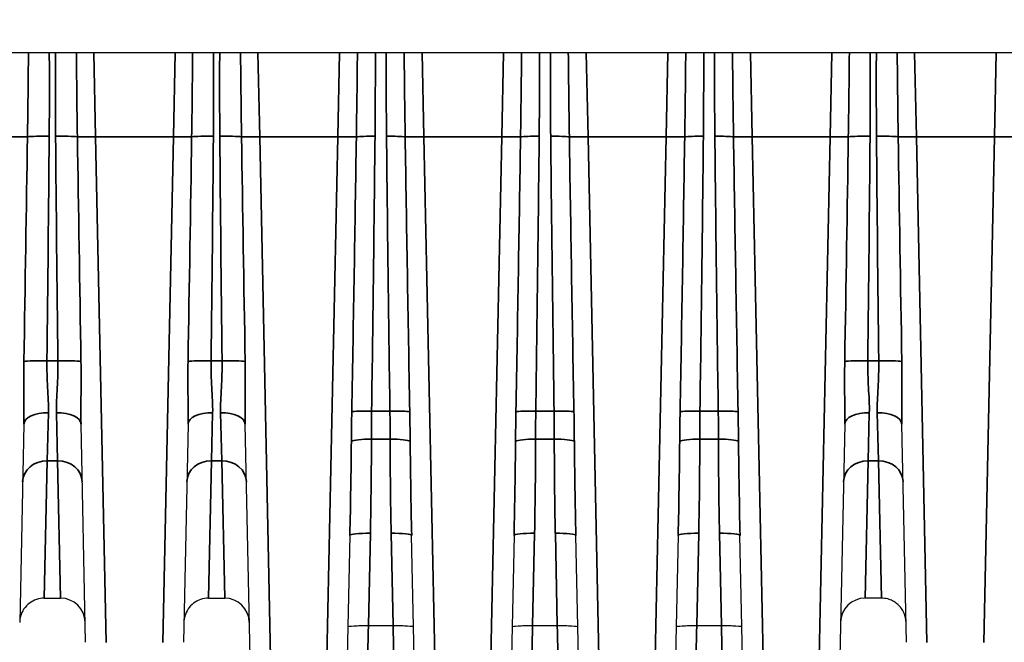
# Model space of a CAD drawing. Header units: millimetres. Extents: x 399 to 6233, y -1870 to 1602.
# Tile 431 of 656: x 4809 to 4833, y 382 to 398. Entities that reach past the tile are written whole.
import ezdxf

# ---------------------------------------------------------------- set-up
doc = ezdxf.new("R2010")
doc.units = ezdxf.units.MM
for name, color, linetype, lineweight in [('AM_5', 3, 'Continuous', 25), ('可見 (ISO)', 7, 'Continuous', 25), ('窄部可見 (ISO)', 7, 'Continuous', 35)]:
    doc.layers.add(name, color=color, linetype=linetype, lineweight=lineweight)
doc.styles.add('尺寸標註', font='romans.shx', dxfattribs={"bigfont": 'CHINESET.SHX'})
doc.dimstyles.new('CNS1$0', dxfattribs={"dimtxt": 2.5, "dimasz": 2.5, "dimexe": 1, "dimexo": 1, "dimgap": 1.5, "dimtad": 1, "dimtoh": 1, "dimdec": 1, "dimdsep": 46, "dimtxsty": '尺寸標註', "dimcen": 0, "dimclrd": 2, "dimclre": 2, "dimclrt": 1, "dimadec": 0, "dimazin": 2, "dimtp": 0.1, "dimtm": 0.1, "dimtfac": 0.71, "dimtdec": 1, "dimtmove": 0, "dimatfit": 0, "dimfxl": 0, "dimlwd": 13, "dimlwe": 13, "dimarcsym": 0})

# ---------------------------------------------------------------- blocks, each defined once
blk = doc.blocks.new('*D284')
at = {"layer": 'AM_5', "color": 2, "lineweight": 13}
for p, q in [((4818.116, 463.056), (4876.653, 463.056)), ((4875.653, 357.056), (4875.653, 460.556)), ((4827.43, 354.556), (4876.653, 354.556))]:
    blk.add_line(p, q, dxfattribs=at)
at = {"layer": 'AM_5', "color": 2, "lineweight": -2}
for points in [[(4875.236, 460.556), (4876.07, 460.556), (4875.653, 463.056)], [(4875.236, 357.056), (4876.07, 357.056), (4875.653, 354.556)]]:
    blk.add_solid(points, dxfattribs=at)
at = {"layer": 'Defpoints', "color": 0, "lineweight": -2}
for p in [(4817.116, 463.056), (4875.653, 463.056), (4826.43, 354.556)]:
    blk.add_point(p, dxfattribs=at)
at = {"layer": 'AM_5', "color": 1, "insert": (4872.903, 408.806), "char_height": 2.5, "attachment_point": 5, "rotation": 90, "style": '尺寸標註'}
blk.add_mtext('108.5', dxfattribs=at)
blk = doc.blocks.new('*D285')
at = {"layer": 'AM_5', "color": 2, "lineweight": 13}
for p, q in [((4840.264, 466.056), (4886.776, 466.056)), ((4885.776, 463.556), (4885.776, 357.056)), ((4827.43, 354.556), (4886.776, 354.556))]:
    blk.add_line(p, q, dxfattribs=at)
at = {"layer": 'AM_5', "color": 2, "lineweight": -2}
for points in [[(4885.359, 463.556), (4886.193, 463.556), (4885.776, 466.056)], [(4885.359, 357.056), (4886.193, 357.056), (4885.776, 354.556)]]:
    blk.add_solid(points, dxfattribs=at)
at = {"layer": 'Defpoints', "color": 0, "lineweight": -2}
for p in [(4839.264, 466.056), (4826.43, 354.556), (4885.776, 354.556)]:
    blk.add_point(p, dxfattribs=at)
at = {"layer": 'AM_5', "color": 1, "insert": (4883.026, 410.306), "char_height": 2.5, "attachment_point": 5, "rotation": 90, "style": '尺寸標註'}
blk.add_mtext('111.5', dxfattribs=at)

msp = doc.modelspace()

# ---------------------------------------------------------------- linework, layer by layer
at = {"layer": '可見 (ISO)'}
for p, q in [((4849.014, 396.756), (4744.514, 396.756)), ((4809.318, 387.711), (4809.217, 382.872)), ((4810.822, 382.393), (4810.711, 387.711)), ((4813.318, 387.711), (4813.207, 382.393)), ((4814.83, 382.031), (4814.711, 387.711)), ((4829.318, 387.711), (4829.199, 382.031)), ((4830.822, 382.393), (4830.711, 387.711)), ((4817.261, 384.996), (4817.199, 382.031)), ((4818.83, 382.031), (4818.767, 384.996)), ((4821.261, 384.996), (4821.199, 382.031)), ((4822.83, 382.031), (4822.767, 384.996)), ((4825.261, 384.996), (4825.199, 382.031)), ((4826.83, 382.031), (4826.767, 384.996)), ((4809.817, 383.469), (4810.212, 383.469)), ((4813.817, 383.469), (4814.212, 383.469)), ((4830.212, 383.469), (4829.817, 383.469)), ((4817.714, 382.799), (4817.715, 382.799)), ((4817.715, 382.799), (4818.314, 382.799)), ((4818.314, 382.799), (4818.315, 382.799)), ((4821.714, 382.799), (4821.715, 382.799)), ((4821.715, 382.799), (4822.314, 382.799)), ((4822.314, 382.799), (4822.315, 382.799)), ((4825.714, 382.799), (4825.715, 382.799)), ((4825.715, 382.799), (4826.314, 382.799)), ((4826.314, 382.799), (4826.315, 382.799))]:
    msp.add_line(p, q, dxfattribs=at)
for centre, start, end in [((4810.212, 382.869), 1.2, 90), ((4814.212, 382.869), 1.2, 90), ((4829.817, 382.869), 90, 178.8)]:
    msp.add_arc(centre, 0.6, start, end, dxfattribs=at)
for points, knots in [([(4809.817, 383.469), (4809.752, 383.469), (4809.687, 383.459), (4809.564, 383.417), (4809.505, 383.386), (4809.402, 383.307), (4809.356, 383.259), (4809.283, 383.151), (4809.255, 383.09), (4809.232, 383.004), (4809.227, 382.98), (4809.22, 382.931), (4809.218, 382.907), (4809.217, 382.882)], [0, 0, 0, 0, 0.01938058, 0.01938058, 0.03888823, 0.03888823, 0.05839129, 0.05839129, 0.07789451, 0.07789451, 0.08520881, 0.08520881, 0.09263584, 0.09263584, 0.09263584, 0.09263584]), ([(4813.817, 383.469), (4813.752, 383.469), (4813.687, 383.459), (4813.564, 383.417), (4813.505, 383.386), (4813.402, 383.307), (4813.356, 383.259), (4813.283, 383.151), (4813.255, 383.09), (4813.232, 383.004), (4813.227, 382.98), (4813.22, 382.931), (4813.218, 382.907), (4813.217, 382.882)], [0, 0, 0, 0, 0.01938058, 0.01938058, 0.03888823, 0.03888823, 0.05839129, 0.05839129, 0.07789451, 0.07789451, 0.08520881, 0.08520881, 0.09263584, 0.09263584, 0.09263584, 0.09263584]), ([(4830.812, 382.882), (4830.811, 382.905), (4830.809, 382.928), (4830.803, 382.973), (4830.799, 382.996), (4830.782, 383.06), (4830.767, 383.101), (4830.728, 383.177), (4830.705, 383.213), (4830.653, 383.278), (4830.623, 383.308), (4830.558, 383.361), (4830.523, 383.384), (4830.448, 383.422), (4830.408, 383.438), (4830.317, 383.462), (4830.264, 383.469), (4830.212, 383.469)], [0, 0, 0, 0, 0.00692113, 0.00692113, 0.01375081, 0.01375081, 0.02679823, 0.02679823, 0.0393646, 0.0393646, 0.05193098, 0.05193098, 0.06449736, 0.06449736, 0.07706374, 0.07706374, 0.09281981, 0.09281981, 0.09281981, 0.09281981]), ([(4817.215, 382.768), (4817.215, 382.779), (4817.269, 382.788), (4817.361, 382.794), (4817.453, 382.8), (4817.582, 382.801), (4817.714, 382.799)], [-0.0000151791, -0.0000151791, -0.0000151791, -0.0000151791, 0.0003786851, 0.0003786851, 0.0003786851, 0.0007725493, 0.0007725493, 0.0007725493, 0.0007725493]), ([(4818.315, 382.799), (4818.447, 382.801), (4818.575, 382.8), (4818.667, 382.794), (4818.76, 382.788), (4818.814, 382.779), (4818.814, 382.768)], [0, 0, 0, 0, 0.0003900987, 0.0003900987, 0.0003900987, 0.0007801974, 0.0007801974, 0.0007801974, 0.0007801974]), ([(4821.215, 382.768), (4821.215, 382.779), (4821.269, 382.788), (4821.361, 382.794), (4821.453, 382.8), (4821.582, 382.801), (4821.714, 382.799)], [-0.0000151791, -0.0000151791, -0.0000151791, -0.0000151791, 0.0003786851, 0.0003786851, 0.0003786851, 0.0007725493, 0.0007725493, 0.0007725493, 0.0007725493]), ([(4822.315, 382.799), (4822.447, 382.801), (4822.575, 382.8), (4822.667, 382.794), (4822.76, 382.788), (4822.814, 382.779), (4822.814, 382.768)], [0, 0, 0, 0, 0.0003900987, 0.0003900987, 0.0003900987, 0.0007801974, 0.0007801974, 0.0007801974, 0.0007801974]), ([(4825.215, 382.768), (4825.215, 382.779), (4825.269, 382.788), (4825.361, 382.794), (4825.453, 382.8), (4825.582, 382.801), (4825.714, 382.799)], [-0.0000151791, -0.0000151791, -0.0000151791, -0.0000151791, 0.0003786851, 0.0003786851, 0.0003786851, 0.0007725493, 0.0007725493, 0.0007725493, 0.0007725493]), ([(4826.315, 382.799), (4826.447, 382.801), (4826.575, 382.8), (4826.667, 382.794), (4826.76, 382.788), (4826.814, 382.779), (4826.814, 382.768)], [0, 0, 0, 0, 0.0003900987, 0.0003900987, 0.0003900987, 0.0007801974, 0.0007801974, 0.0007801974, 0.0007801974])]:
    msp.add_open_spline(points, degree=3, knots=knots, dxfattribs=at)
at = {"layer": '窄部可見 (ISO)'}
for p, q in [((4811.064, 394.709), (4811.021, 396.756)), ((4813.008, 396.756), (4812.965, 394.709)), ((4815.064, 394.709), (4815.021, 396.756)), ((4817.008, 396.756), (4816.965, 394.709)), ((4819.064, 394.709), (4819.021, 396.756)), ((4821.008, 396.756), (4820.965, 394.709)), ((4823.064, 394.709), (4823.021, 396.756)), ((4825.008, 396.756), (4824.965, 394.709)), ((4827.064, 394.709), (4827.021, 396.756)), ((4829.008, 396.756), (4828.965, 394.709)), ((4831.064, 394.709), (4831.021, 396.756)), ((4833.008, 396.756), (4832.965, 394.709)), ((4825.43, 395.426), (4825.43, 395.425)), ((4812.965, 394.709), (4811.064, 394.709)), ((4811.064, 394.709), (4811.322, 382.387)), ((4812.707, 382.387), (4812.965, 394.709)), ((4816.965, 394.709), (4815.064, 394.709)), ((4815.064, 394.709), (4815.329, 382.024)), ((4816.699, 382.024), (4816.965, 394.709)), ((4820.965, 394.709), (4819.064, 394.709)), ((4819.064, 394.709), (4819.329, 382.024)), ((4820.699, 382.024), (4820.965, 394.709)), ((4824.965, 394.709), (4823.064, 394.709)), ((4823.064, 394.709), (4823.329, 382.024)), ((4824.699, 382.024), (4824.965, 394.709)), ((4828.965, 394.709), (4827.064, 394.709)), ((4827.064, 394.709), (4827.329, 382.024)), ((4828.699, 382.024), (4828.965, 394.709)), ((4832.965, 394.709), (4831.064, 394.709)), ((4831.064, 394.709), (4831.322, 382.387)), ((4832.707, 382.387), (4832.965, 394.709)), ((4809.88, 389.254), (4810.148, 389.254)), ((4813.88, 389.254), (4814.148, 389.254)), ((4829.88, 389.254), (4830.148, 389.254)), ((4809.889, 386.817), (4809.918, 387.987)), ((4810.111, 387.987), (4810.14, 386.817)), ((4813.889, 386.817), (4813.918, 387.987)), ((4814.111, 387.987), (4814.14, 386.817)), ((4817.791, 388.027), (4818.238, 388.027)), ((4821.791, 388.027), (4822.238, 388.027)), ((4825.791, 388.027), (4826.238, 388.027)), ((4829.889, 386.817), (4829.918, 387.987)), ((4830.111, 387.987), (4830.14, 386.817)), ((4818.243, 387.344), (4817.786, 387.344)), ((4822.243, 387.344), (4821.786, 387.344)), ((4826.243, 387.344), (4825.786, 387.344)), ((4809.889, 386.817), (4809.817, 383.469)), ((4810.14, 386.817), (4809.889, 386.817)), ((4810.14, 386.817), (4810.212, 383.469)), ((4813.889, 386.817), (4813.817, 383.469)), ((4814.14, 386.817), (4813.889, 386.817)), ((4814.14, 386.817), (4814.212, 383.469)), ((4829.817, 383.469), (4829.889, 386.817)), ((4830.14, 386.817), (4829.889, 386.817)), ((4830.212, 383.469), (4830.14, 386.817)), ((4817.761, 385.049), (4817.714, 382.799)), ((4818.315, 382.799), (4818.268, 385.049)), ((4821.761, 385.049), (4821.714, 382.799)), ((4822.315, 382.799), (4822.268, 385.049)), ((4825.761, 385.049), (4825.714, 382.799)), ((4826.315, 382.799), (4826.268, 385.049))]:
    msp.add_line(p, q, dxfattribs=at)
for centre, major_axis, ratio, start_param, end_param in [((4808.965, 394.727), (-0.5, 0.01), 0.034892, 1.571527, 2.653535), ((4808.512, 373.099), (0.964, 45.999), 0.010868, 5.0711, 5.201678), ((4809.936, 394.689), (0.6, -0.005), 0.058756, 1.57128, 2.65294), ((4809.159, 381.887), (-0.533, -32.384), 0.019013, 1.800628, 1.978702), ((4810.093, 394.689), (0.6, 0.005), 0.058756, 0.488652, 1.570312), ((4810.869, 381.887), (0.533, -32.384), 0.019013, 4.304483, 4.482558), ((4811.064, 394.727), (-0.5, -0.01), 0.034892, 0.488057, 1.570065), ((4811.517, 373.099), (-0.964, 45.999), 0.010868, 1.081508, 1.212085), ((4812.965, 394.727), (-0.5, 0.01), 0.034892, 1.571527, 2.653535), ((4812.512, 373.099), (0.964, 45.999), 0.010868, 5.0711, 5.201678), ((4813.936, 394.689), (0.6, -0.005), 0.058756, 1.57128, 2.65294), ((4813.159, 381.887), (-0.533, -32.384), 0.019013, 1.800628, 1.978702), ((4814.093, 394.689), (-0.6, -0.005), 0.058756, 3.630245, 4.711905), ((4814.869, 381.887), (0.533, -32.384), 0.019013, 4.304483, 4.482558), ((4815.064, 394.727), (-0.5, -0.01), 0.034892, 0.488057, 1.570065), ((4815.517, 373.099), (-0.964, 45.999), 0.010868, 1.081508, 1.212085), ((4816.965, 394.727), (-0.5, 0.01), 0.034892, 1.571527, 2.712716), ((4816.6, 377.284), (0.877, 41.815), 0.011955, 4.972102, 5.142498), ((4817.874, 394.693), (0.5, -0.005), 0.058755, 1.571384, 2.712203), ((4817.189, 384.047), (-0.504, -29.462), 0.018287, 1.706616, 1.94191), ((4818.155, 394.693), (0.5, 0.005), 0.058755, 0.429389, 1.570209), ((4818.84, 384.047), (0.504, -29.462), 0.018287, 4.341275, 4.576569), ((4819.064, 394.727), (-0.5, -0.01), 0.034892, 0.428877, 1.570065), ((4819.429, 377.284), (-0.877, 41.815), 0.011955, 1.140688, 1.311083), ((4820.965, 394.727), (-0.5, 0.01), 0.034892, 1.571527, 2.712716), ((4820.6, 377.284), (0.877, 41.815), 0.011955, 4.972102, 5.142498), ((4821.874, 394.693), (0.5, -0.005), 0.058755, 1.571384, 2.712203), ((4821.189, 384.047), (-0.504, -29.462), 0.018287, 1.706616, 1.94191), ((4822.155, 394.693), (0.5, 0.005), 0.058755, 0.429389, 1.570209), ((4822.84, 384.047), (0.504, -29.462), 0.018287, 4.341275, 4.576569), ((4823.064, 394.727), (-0.5, -0.01), 0.034892, 0.428877, 1.570065), ((4823.429, 377.284), (-0.877, 41.815), 0.011955, 1.140688, 1.311083), ((4824.965, 394.727), (-0.5, 0.01), 0.034892, 1.571527, 2.712716), ((4824.6, 377.284), (0.877, 41.815), 0.011955, 4.972102, 5.142498), ((4825.874, 394.693), (0.5, -0.005), 0.058755, 1.571384, 2.712203), ((4825.189, 384.047), (-0.504, -29.462), 0.018287, 1.706616, 1.94191), ((4826.155, 394.693), (0.5, 0.005), 0.058755, 0.429389, 1.570209), ((4826.84, 384.047), (0.504, -29.462), 0.018287, 4.341275, 4.576569), ((4827.064, 394.727), (-0.5, -0.01), 0.034892, 0.428877, 1.570065), ((4827.429, 377.284), (-0.877, 41.815), 0.011955, 1.140688, 1.311083), ((4828.965, 394.727), (-0.5, 0.01), 0.034892, 1.571527, 2.653535), ((4828.512, 373.099), (0.964, 45.999), 0.010868, 5.0711, 5.201678), ((4829.936, 394.689), (0.6, -0.005), 0.058756, 1.57128, 2.65294), ((4829.159, 381.887), (-0.533, -32.384), 0.019013, 1.800628, 1.978702), ((4830.093, 394.689), (0.6, 0.005), 0.058756, 0.488652, 1.570312), ((4830.869, 381.887), (0.533, -32.384), 0.019013, 4.304483, 4.482558), ((4831.064, 394.727), (-0.5, -0.01), 0.034892, 0.488057, 1.570065), ((4831.517, 373.099), (-0.964, 45.999), 0.010868, 1.081508, 1.212085), ((4832.965, 394.727), (0.5, -0.01), 0.034892, 4.71312, 5.795128), ((4809.88, 389.219), (-0.6, 0.007), 0.058754, 4.713094, 5.925287), ((4810.148, 389.219), (0.6, 0.007), 0.058754, 0.357898, 1.570091), ((4813.88, 389.219), (-0.6, 0.007), 0.058754, 4.713094, 5.925287), ((4814.148, 389.219), (0.6, 0.007), 0.058754, 0.357898, 1.570091), ((4829.88, 389.219), (-0.6, 0.007), 0.058754, 4.713094, 5.925287), ((4830.148, 389.219), (0.6, 0.007), 0.058754, 0.357898, 1.570091), ((4809.918, 387.698), (-0.6, 0.013), 0.481235, 4.722469, 6.283185), ((4810.111, 387.698), (0.6, 0.013), 0.481235, 0, 1.560716), ((4813.918, 387.698), (-0.6, 0.013), 0.481235, 4.722469, 6.283185), ((4814.111, 387.698), (0.6, 0.013), 0.481235, 0, 1.560716), ((4817.791, 387.998), (-0.5, 0.007), 0.058752, 4.713248, 6.024407), ((4818.238, 387.998), (0.5, 0.007), 0.058752, 0.258778, 1.569937), ((4821.791, 387.998), (-0.5, 0.007), 0.058752, 4.713248, 6.024407), ((4822.238, 387.998), (0.5, 0.007), 0.058752, 0.258778, 1.569937), ((4825.791, 387.998), (-0.5, 0.007), 0.058752, 4.713248, 6.024407), ((4826.238, 387.998), (0.5, 0.007), 0.058752, 0.258778, 1.569937), ((4829.918, 387.698), (-0.6, 0.013), 0.481235, 4.722469, 6.283185), ((4830.111, 387.698), (0.6, 0.013), 0.481235, 0, 1.560716), ((4816.761, 384.978), (0.227, 10.755), 0.04648, 4.715072, 4.930437), ((4817.786, 387.28), (-0.5, 0), 0.127071, 4.712461, 6.066166), ((4817.268, 385.622), (-0.122, -7.61), 0.06621, 1.496596, 1.800152), ((4818.761, 385.622), (0.122, -7.61), 0.06621, 4.483034, 4.786589), ((4818.243, 387.28), (0.5, 0), 0.127071, 0.217019, 1.570724), ((4819.268, 384.978), (-0.227, 10.755), 0.04648, 1.352748, 1.568114), ((4820.761, 384.978), (0.227, 10.755), 0.04648, 4.715072, 4.930437), ((4821.786, 387.28), (-0.5, 0), 0.127071, 4.712461, 6.066166), ((4821.268, 385.622), (-0.122, -7.61), 0.06621, 1.496596, 1.800152), ((4822.761, 385.622), (0.122, -7.61), 0.06621, 4.483034, 4.786589), ((4822.243, 387.28), (0.5, 0), 0.127071, 0.217019, 1.570724), ((4823.268, 384.978), (-0.227, 10.755), 0.04648, 1.352748, 1.568114), ((4824.761, 384.978), (0.227, 10.755), 0.04648, 4.715072, 4.930437), ((4825.786, 387.28), (-0.5, 0), 0.127071, 4.712461, 6.066166), ((4825.268, 385.622), (-0.122, -7.61), 0.06621, 1.496596, 1.800152), ((4826.761, 385.622), (0.122, -7.61), 0.06621, 4.483034, 4.786589), ((4826.243, 387.28), (0.5, 0), 0.127071, 0.217019, 1.570724), ((4827.268, 384.978), (-0.227, 10.755), 0.04648, 1.352748, 1.568114), ((4809.889, 386.294), (-0.6, 0.013), 0.871195, 4.730636, 6.283185), ((4810.14, 386.294), (0.6, 0.013), 0.871195, 0, 1.552549), ((4813.889, 386.294), (-0.6, 0.013), 0.871195, 4.730636, 6.283185), ((4814.14, 386.294), (0.6, 0.013), 0.871195, 0, 1.552549), ((4829.889, 386.294), (-0.6, 0.013), 0.871195, 4.730636, 6.283185), ((4830.14, 386.294), (0.6, 0.013), 0.871195, 0, 1.552549), ((4817.761, 384.986), (-0.5, 0.01), 0.127043, 4.71505, 6.283185), ((4818.268, 384.986), (0.5, 0.01), 0.127043, 0, 1.568135), ((4821.761, 384.986), (-0.5, 0.01), 0.127043, 4.71505, 6.283185), ((4822.268, 384.986), (0.5, 0.01), 0.127043, 0, 1.568135), ((4825.761, 384.986), (-0.5, 0.01), 0.127043, 4.71505, 6.283185), ((4826.268, 384.986), (0.5, 0.01), 0.127043, 0, 1.568135)]:
    msp.add_ellipse(centre, major_axis=major_axis, ratio=ratio, start_param=start_param, end_param=end_param, dxfattribs=at)
for points, knots in [([(4809.406, 394.709), (4809.411, 395.042), (4809.416, 395.375), (4809.42, 395.708), (4809.424, 396.058), (4809.428, 396.407), (4809.431, 396.756)], [0, 0, 0, 0, 0.001000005, 0.001000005, 0.001000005, 0.002048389, 0.002048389, 0.002048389, 0.002048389]), ([(4810.598, 396.756), (4810.601, 396.437), (4810.604, 396.118), (4810.608, 395.798), (4810.612, 395.435), (4810.617, 395.072), (4810.622, 394.709)], [0.000041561, 0.000041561, 0.000041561, 0.000041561, 0.001000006, 0.001000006, 0.001000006, 0.00208995, 0.00208995, 0.00208995, 0.00208995]), ([(4813.406, 394.709), (4813.411, 395.042), (4813.416, 395.375), (4813.42, 395.708), (4813.424, 396.058), (4813.428, 396.407), (4813.431, 396.756)], [0, 0, 0, 0, 0.001000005, 0.001000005, 0.001000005, 0.002048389, 0.002048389, 0.002048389, 0.002048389]), ([(4814.598, 396.756), (4814.601, 396.437), (4814.604, 396.118), (4814.608, 395.798), (4814.612, 395.435), (4814.617, 395.072), (4814.622, 394.709)], [0.000041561, 0.000041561, 0.000041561, 0.000041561, 0.001000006, 0.001000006, 0.001000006, 0.00208995, 0.00208995, 0.00208995, 0.00208995]), ([(4817.42, 394.71), (4817.425, 395.043), (4817.429, 395.376), (4817.434, 395.709), (4817.438, 396.058), (4817.442, 396.407), (4817.445, 396.756)], [0, 0, 0, 0, 0.001000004, 0.001000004, 0.001000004, 0.002047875, 0.002047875, 0.002047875, 0.002047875]), ([(4818.584, 396.756), (4818.587, 396.437), (4818.59, 396.118), (4818.594, 395.798), (4818.599, 395.436), (4818.604, 395.073), (4818.609, 394.71)], [0.000041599, 0.000041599, 0.000041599, 0.000041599, 0.001000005, 0.001000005, 0.001000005, 0.002089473, 0.002089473, 0.002089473, 0.002089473]), ([(4821.42, 394.71), (4821.425, 395.043), (4821.429, 395.376), (4821.434, 395.709), (4821.438, 396.058), (4821.442, 396.407), (4821.445, 396.756)], [0, 0, 0, 0, 0.001000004, 0.001000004, 0.001000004, 0.002047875, 0.002047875, 0.002047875, 0.002047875]), ([(4822.584, 396.756), (4822.587, 396.437), (4822.59, 396.118), (4822.594, 395.798), (4822.599, 395.436), (4822.604, 395.073), (4822.609, 394.71)], [0.000041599, 0.000041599, 0.000041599, 0.000041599, 0.001000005, 0.001000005, 0.001000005, 0.002089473, 0.002089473, 0.002089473, 0.002089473]), ([(4825.42, 394.71), (4825.425, 395.043), (4825.429, 395.376), (4825.434, 395.709), (4825.438, 396.058), (4825.442, 396.407), (4825.445, 396.756)], [0, 0, 0, 0, 0.001000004, 0.001000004, 0.001000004, 0.002047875, 0.002047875, 0.002047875, 0.002047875]), ([(4826.584, 396.756), (4826.587, 396.437), (4826.59, 396.118), (4826.594, 395.798), (4826.599, 395.436), (4826.604, 395.073), (4826.609, 394.71)], [0.000041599, 0.000041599, 0.000041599, 0.000041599, 0.001000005, 0.001000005, 0.001000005, 0.002089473, 0.002089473, 0.002089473, 0.002089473]), ([(4829.406, 394.709), (4829.411, 395.042), (4829.416, 395.375), (4829.42, 395.708), (4829.424, 396.058), (4829.428, 396.407), (4829.431, 396.756)], [0, 0, 0, 0, 0.001000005, 0.001000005, 0.001000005, 0.002048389, 0.002048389, 0.002048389, 0.002048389]), ([(4830.598, 396.756), (4830.601, 396.437), (4830.604, 396.118), (4830.608, 395.798), (4830.612, 395.435), (4830.617, 395.072), (4830.622, 394.709)], [0.000041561, 0.000041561, 0.000041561, 0.000041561, 0.001000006, 0.001000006, 0.001000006, 0.00208995, 0.00208995, 0.00208995, 0.00208995]), ([(4809.318, 387.711), (4809.323, 387.955), (4809.32, 388.204), (4809.317, 388.454), (4809.317, 388.459), (4809.317, 388.464), (4809.317, 388.469), (4809.315, 388.724), (4809.314, 388.98), (4809.319, 389.238)], [0, 0, 0, 0, 0.000759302, 0.000759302, 0.000759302, 0.000774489, 0.000774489, 0.000774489, 0.001548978, 0.001548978, 0.001548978, 0.001548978]), ([(4809.88, 389.254), (4809.877, 389.031), (4809.886, 388.814), (4809.909, 388.39), (4809.923, 388.182), (4809.918, 387.987)], [0, 0, 0, 0, 0.000661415, 0.000661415, 0.001322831, 0.001322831, 0.001322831, 0.001322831]), ([(4810.111, 387.987), (4810.106, 388.183), (4810.119, 388.386), (4810.142, 388.81), (4810.152, 389.032), (4810.148, 389.254)], [0, 0, 0, 0, 0.000661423, 0.000661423, 0.001322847, 0.001322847, 0.001322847, 0.001322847]), ([(4810.71, 389.238), (4810.715, 388.98), (4810.714, 388.723), (4810.711, 388.468), (4810.711, 388.462), (4810.711, 388.456), (4810.711, 388.449), (4810.709, 388.201), (4810.705, 387.954), (4810.711, 387.711)], [0, 0, 0, 0, 0.000774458, 0.000774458, 0.000774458, 0.000793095, 0.000793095, 0.000793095, 0.001548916, 0.001548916, 0.001548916, 0.001548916]), ([(4813.318, 387.711), (4813.323, 387.955), (4813.32, 388.204), (4813.317, 388.454), (4813.317, 388.459), (4813.317, 388.464), (4813.317, 388.469), (4813.315, 388.724), (4813.314, 388.98), (4813.319, 389.238)], [0, 0, 0, 0, 0.000759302, 0.000759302, 0.000759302, 0.000774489, 0.000774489, 0.000774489, 0.001548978, 0.001548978, 0.001548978, 0.001548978]), ([(4813.88, 389.254), (4813.877, 389.031), (4813.886, 388.814), (4813.909, 388.39), (4813.923, 388.182), (4813.918, 387.987)], [0, 0, 0, 0, 0.000661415, 0.000661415, 0.001322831, 0.001322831, 0.001322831, 0.001322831]), ([(4814.111, 387.987), (4814.106, 388.183), (4814.119, 388.386), (4814.142, 388.81), (4814.152, 389.032), (4814.148, 389.254)], [0, 0, 0, 0, 0.000661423, 0.000661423, 0.001322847, 0.001322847, 0.001322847, 0.001322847]), ([(4814.71, 389.238), (4814.715, 388.98), (4814.714, 388.723), (4814.711, 388.468), (4814.711, 388.462), (4814.711, 388.456), (4814.711, 388.449), (4814.709, 388.201), (4814.705, 387.954), (4814.711, 387.711)], [0, 0, 0, 0, 0.000774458, 0.000774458, 0.000774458, 0.000793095, 0.000793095, 0.000793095, 0.001548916, 0.001548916, 0.001548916, 0.001548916]), ([(4829.318, 387.711), (4829.323, 387.955), (4829.32, 388.204), (4829.317, 388.454), (4829.317, 388.459), (4829.317, 388.464), (4829.317, 388.469), (4829.315, 388.724), (4829.314, 388.98), (4829.319, 389.238)], [0, 0, 0, 0, 0.000759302, 0.000759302, 0.000759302, 0.000774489, 0.000774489, 0.000774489, 0.001548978, 0.001548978, 0.001548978, 0.001548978]), ([(4829.88, 389.254), (4829.877, 389.031), (4829.886, 388.814), (4829.909, 388.39), (4829.923, 388.182), (4829.918, 387.987)], [0, 0, 0, 0, 0.000661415, 0.000661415, 0.001322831, 0.001322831, 0.001322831, 0.001322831]), ([(4830.111, 387.987), (4830.106, 388.183), (4830.119, 388.386), (4830.142, 388.81), (4830.152, 389.032), (4830.148, 389.254)], [0, 0, 0, 0, 0.000661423, 0.000661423, 0.001322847, 0.001322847, 0.001322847, 0.001322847]), ([(4830.71, 389.238), (4830.715, 388.98), (4830.714, 388.723), (4830.711, 388.468), (4830.711, 388.462), (4830.711, 388.456), (4830.711, 388.449), (4830.709, 388.201), (4830.705, 387.954), (4830.711, 387.711)], [0, 0, 0, 0, 0.000774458, 0.000774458, 0.000774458, 0.000793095, 0.000793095, 0.000793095, 0.001548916, 0.001548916, 0.001548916, 0.001548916]), ([(4817.298, 387.294), (4817.299, 387.418), (4817.301, 387.542), (4817.302, 387.666), (4817.304, 387.782), (4817.306, 387.897), (4817.308, 388.012)], [0, 0, 0, 0, 0.0003730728, 0.0003730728, 0.0003730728, 0.0007194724, 0.0007194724, 0.0007194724, 0.0007194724]), ([(4817.791, 388.027), (4817.789, 387.917), (4817.788, 387.807), (4817.787, 387.698), (4817.787, 387.58), (4817.786, 387.462), (4817.786, 387.344)], [0, 0, 0, 0, 0.0003301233, 0.0003301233, 0.0003301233, 0.0006862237, 0.0006862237, 0.0006862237, 0.0006862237]), ([(4818.243, 387.344), (4818.242, 387.462), (4818.242, 387.58), (4818.241, 387.698), (4818.241, 387.807), (4818.239, 387.917), (4818.238, 388.027)], [0, 0, 0, 0, 0.0003560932, 0.0003560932, 0.0003560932, 0.0006862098, 0.0006862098, 0.0006862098, 0.0006862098]), ([(4818.721, 388.012), (4818.723, 387.897), (4818.725, 387.782), (4818.726, 387.666), (4818.728, 387.542), (4818.729, 387.418), (4818.731, 387.294)], [0, 0, 0, 0, 0.0003464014, 0.0003464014, 0.0003464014, 0.0007194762, 0.0007194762, 0.0007194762, 0.0007194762]), ([(4821.298, 387.294), (4821.299, 387.418), (4821.301, 387.542), (4821.302, 387.666), (4821.304, 387.782), (4821.306, 387.897), (4821.308, 388.012)], [0, 0, 0, 0, 0.0003730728, 0.0003730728, 0.0003730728, 0.0007194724, 0.0007194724, 0.0007194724, 0.0007194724]), ([(4821.791, 388.027), (4821.789, 387.917), (4821.788, 387.807), (4821.787, 387.698), (4821.787, 387.58), (4821.786, 387.462), (4821.786, 387.344)], [0, 0, 0, 0, 0.0003301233, 0.0003301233, 0.0003301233, 0.0006862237, 0.0006862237, 0.0006862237, 0.0006862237]), ([(4822.243, 387.344), (4822.242, 387.462), (4822.242, 387.58), (4822.241, 387.698), (4822.241, 387.807), (4822.239, 387.917), (4822.238, 388.027)], [0, 0, 0, 0, 0.0003560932, 0.0003560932, 0.0003560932, 0.0006862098, 0.0006862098, 0.0006862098, 0.0006862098]), ([(4822.721, 388.012), (4822.723, 387.897), (4822.725, 387.782), (4822.726, 387.666), (4822.728, 387.542), (4822.729, 387.418), (4822.731, 387.294)], [0, 0, 0, 0, 0.0003464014, 0.0003464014, 0.0003464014, 0.0007194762, 0.0007194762, 0.0007194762, 0.0007194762]), ([(4825.298, 387.294), (4825.299, 387.418), (4825.301, 387.542), (4825.302, 387.666), (4825.304, 387.782), (4825.306, 387.897), (4825.308, 388.012)], [0, 0, 0, 0, 0.0003730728, 0.0003730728, 0.0003730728, 0.0007194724, 0.0007194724, 0.0007194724, 0.0007194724]), ([(4825.791, 388.027), (4825.789, 387.917), (4825.788, 387.807), (4825.787, 387.698), (4825.787, 387.58), (4825.786, 387.462), (4825.786, 387.344)], [0, 0, 0, 0, 0.0003301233, 0.0003301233, 0.0003301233, 0.0006862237, 0.0006862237, 0.0006862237, 0.0006862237]), ([(4826.243, 387.344), (4826.242, 387.462), (4826.242, 387.58), (4826.241, 387.698), (4826.241, 387.807), (4826.239, 387.917), (4826.238, 388.027)], [0, 0, 0, 0, 0.0003560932, 0.0003560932, 0.0003560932, 0.0006862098, 0.0006862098, 0.0006862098, 0.0006862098]), ([(4826.721, 388.012), (4826.723, 387.897), (4826.725, 387.782), (4826.726, 387.666), (4826.728, 387.542), (4826.729, 387.418), (4826.731, 387.294)], [0, 0, 0, 0, 0.0003464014, 0.0003464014, 0.0003464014, 0.0007194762, 0.0007194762, 0.0007194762, 0.0007194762]), ([(4817.715, 382.799), (4817.704, 382.351), (4817.694, 381.891), (4817.683, 381.464), (4817.673, 381.032), (4817.664, 380.636), (4817.656, 380.308)], [1.6057029, 1.6057029, 1.6057029, 1.6057029, 1.9678402, 1.9678402, 1.9678402, 2.3343029, 2.3343029, 2.3343029, 2.3343029]), ([(4818.373, 380.308), (4818.365, 380.636), (4818.356, 381.032), (4818.345, 381.464), (4818.335, 381.891), (4818.324, 382.351), (4818.314, 382.799)], [0.8072897, 0.8072897, 0.8072897, 0.8072897, 1.1737525, 1.1737525, 1.1737525, 1.5358897, 1.5358897, 1.5358897, 1.5358897]), ([(4821.715, 382.799), (4821.704, 382.351), (4821.694, 381.891), (4821.683, 381.464), (4821.673, 381.032), (4821.664, 380.636), (4821.656, 380.308)], [1.6057029, 1.6057029, 1.6057029, 1.6057029, 1.9678402, 1.9678402, 1.9678402, 2.3343029, 2.3343029, 2.3343029, 2.3343029]), ([(4822.373, 380.308), (4822.365, 380.636), (4822.356, 381.032), (4822.345, 381.464), (4822.335, 381.891), (4822.324, 382.351), (4822.314, 382.799)], [0.8072897, 0.8072897, 0.8072897, 0.8072897, 1.1737525, 1.1737525, 1.1737525, 1.5358897, 1.5358897, 1.5358897, 1.5358897]), ([(4825.715, 382.799), (4825.704, 382.351), (4825.694, 381.891), (4825.683, 381.464), (4825.673, 381.032), (4825.664, 380.636), (4825.656, 380.308)], [1.6057029, 1.6057029, 1.6057029, 1.6057029, 1.9678402, 1.9678402, 1.9678402, 2.3343029, 2.3343029, 2.3343029, 2.3343029]), ([(4826.373, 380.308), (4826.365, 380.636), (4826.356, 381.032), (4826.345, 381.464), (4826.335, 381.891), (4826.324, 382.351), (4826.314, 382.799)], [0.8072897, 0.8072897, 0.8072897, 0.8072897, 1.1737525, 1.1737525, 1.1737525, 1.5358897, 1.5358897, 1.5358897, 1.5358897])]:
    msp.add_open_spline(points, degree=3, knots=knots, dxfattribs=at)
for points in [[(4809.938, 396.756), (4809.943, 396.079), (4809.942, 395.401), (4809.936, 394.724)], [(4810.093, 394.724), (4810.087, 395.401), (4810.086, 396.079), (4810.09, 396.756)], [(4813.938, 396.756), (4813.943, 396.079), (4813.942, 395.401), (4813.936, 394.724)], [(4814.093, 394.724), (4814.087, 395.401), (4814.086, 396.079), (4814.09, 396.756)], [(4817.882, 396.756), (4817.884, 396.078), (4817.881, 395.4), (4817.874, 394.723)], [(4818.155, 394.723), (4818.148, 395.4), (4818.145, 396.078), (4818.147, 396.756)], [(4821.882, 396.756), (4821.884, 396.078), (4821.881, 395.4), (4821.874, 394.723)], [(4822.155, 394.723), (4822.148, 395.4), (4822.145, 396.078), (4822.147, 396.756)], [(4825.882, 396.756), (4825.884, 396.078), (4825.881, 395.4), (4825.874, 394.723)], [(4826.155, 394.723), (4826.148, 395.4), (4826.145, 396.078), (4826.147, 396.756)], [(4829.938, 396.756), (4829.943, 396.079), (4829.942, 395.401), (4829.936, 394.724)], [(4830.093, 394.724), (4830.087, 395.401), (4830.086, 396.079), (4830.09, 396.756)]]:
    msp.add_open_spline(points, degree=3, dxfattribs=at)

# ---------------------------------------------------------------- dimensions: what is measured, and where the dimension line sits
at = {"layer": 'AM_5'}
for base, p1, p2, override, picture, middle in [((4885.776, 354.556), (4839.264, 466.056), (4826.43, 354.556), {"dimfxl": 4, "dimarcsym": 1}, '*D285', (4883.026, 410.306)), ((4875.653, 463.056), (4826.43, 354.556), (4817.116, 463.056), {"dimtix": 1, "dimfxl": 4, "dimarcsym": 1}, '*D284', (4872.903, 408.806))]:
    dim = msp.add_linear_dim(base=base, p1=p1, p2=p2, angle=90, dimstyle='CNS1$0', override=override, dxfattribs=at)
    dim.commit()
    dim.dimension.update_dxf_attribs({"geometry": picture, "text_midpoint": middle})

doc.saveas('drawing.dxf')
